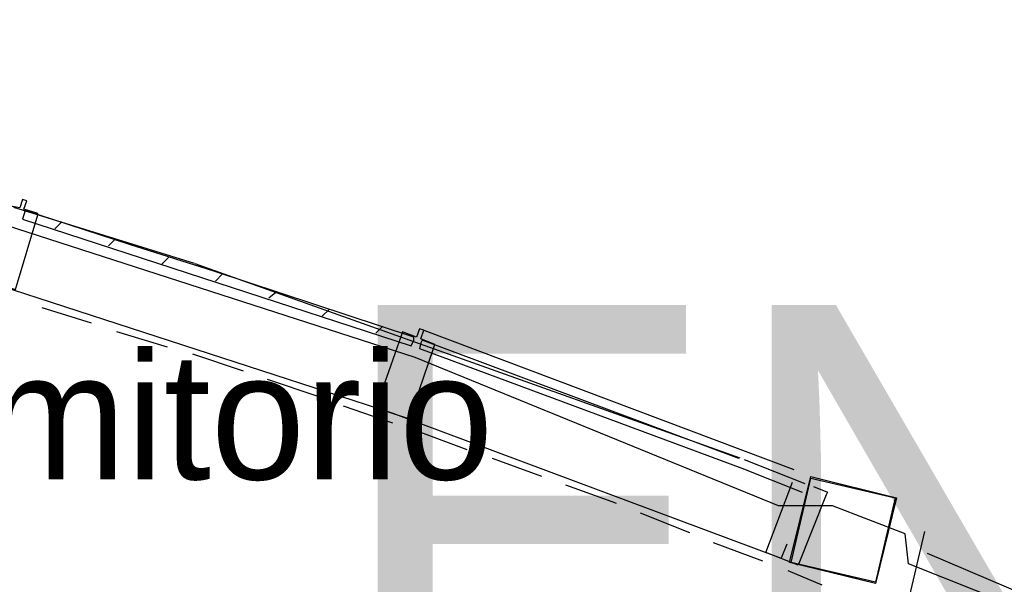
# Model space of a CAD drawing. Header units: feet. Extents: x -79 to 198, y -22 to 181.
# Tile 261 of 277: x 118 to 127, y 153 to 158. Entities that reach past the tile are written whole.
import ezdxf
from ezdxf.enums import TextEntityAlignment as Align

# ---------------------------------------------------------------- set-up
doc = ezdxf.new("R2010")
doc.units = ezdxf.units.FT
for name, color, linetype in [('A-AREA-UNIDAD', 30, 'CONTINUOUS'), ('A-LINEA', 7, 'CONTINUOUS'), ('A-NOMBRE-ESPACIO', 2, 'CONTINUOUS'), ('A-TEXTO-PDF', 3, 'CONTINUOUS')]:
    doc.layers.add(name, color=color, linetype=linetype)

msp = doc.modelspace()

# ---------------------------------------------------------------- linework, layer by layer
at = {"layer": 'A-AREA-UNIDAD'}
msp.add_lwpolyline([(135.552, 150.1689), (133.952, 150.0622), (133.888, 150.7022), (130.272, 151.4489), (126.432, 152.9778), (126.4, 153.2622), (125.712, 153.5289), (125.2, 153.5289), (121.76, 154.9333), (117.68, 156.2489), (110.368, 158.1333)], dxfattribs=at)
at = {"layer": 'A-LINEA'}
for p, q in [((119.6678, 155.8221), (117.9592, 156.3547)), ((118.04, 156.2444), (121.72, 155.0444)), ((118.3467, 156.1511), (118.4133, 156.2178)), ((118.8533, 155.9911), (118.92, 156.0578)), ((119.36, 155.8178), (119.4267, 155.8844)), ((124.8383, 153.9785), (119.6761, 155.8195)), ((119.8667, 155.6578), (119.9333, 155.7244)), ((117.8133, 155.6178), (121.5467, 154.4044)), ((120.3733, 155.4978), (120.44, 155.5511)), ((118.6933, 155.2578), (118.2267, 155.4044)), ((120.88, 155.3244), (120.9467, 155.3911)), ((121.3867, 155.1644), (121.4533, 155.2311)), ((119.4133, 155.0311), (118.9333, 155.1778)), ((121.84, 155.1911), (125.3467, 153.8711)), ((120.1333, 154.8044), (119.6533, 154.9644)), ((120.84, 154.5644), (120.36, 154.7244)), ((121.5467, 154.3111), (121.08, 154.4711)), ((121.5467, 154.4044), (125.2267, 153.0311)), ((122.2533, 154.0578), (121.7867, 154.2311)), ((122.96, 153.8044), (122.4933, 153.9778)), ((125.4533, 153.7378), (124.88, 153.9644)), ((124.36, 153.2711), (123.8933, 153.4578)), ((124.4267, 144.1378), (126.5867, 153.2844)), ((125.0533, 153.0044), (124.5867, 153.1778)), ((125.28, 153.1644), (125.2267, 153.0311)), ((128.373, 152.3212), (126.6125, 153.0769)), ((125.6133, 152.7778), (125.2933, 152.9111))]:
    msp.add_line(p, q, dxfattribs=at)
for points in [[(118.1867, 156.2844), (118.1867, 156.2978), (118.0533, 156.3378), (118.0533, 156.3378), (118.08, 156.4178), (118.04, 156.4311), (118.0133, 156.3511), (117.9467, 156.3644), (117.8667, 156.3911), (117.6533, 155.6711), (117.9733, 155.5778), (118.1867, 156.2844)], [(119.8533, 155.7511), (119.0533, 156.0044), (118.0667, 156.3244), (118.0667, 156.3244), (118.04, 156.2444)], [(121.72, 155.0444), (121.7467, 155.0978), (121.7467, 155.1244), (119.8533, 155.7511)], [(121.9333, 155.0178), (121.9467, 155.0578), (121.8133, 155.1111), (121.84, 155.1911), (121.8, 155.2044), (121.7733, 155.1244), (121.64, 155.1778), (121.6267, 155.1378), (121.3867, 154.4578), (121.7067, 154.3511), (121.9333, 155.0178)], [(124.8267, 153.9778), (121.8267, 155.0978), (121.8133, 155.0711), (121.8, 155.0178)], [(121.8, 155.0178), (124.8533, 153.8844), (125.4267, 153.6578)], [(125.5067, 153.8044), (126.32, 153.6044), (126.12, 152.7911), (125.3067, 152.9911), (125.5067, 153.8044)], [(123.6667, 153.5511), (123.6267, 153.5644), (123.1867, 153.7244)], [(125.5333, 153.7111), (125.6667, 153.6578), (125.6533, 153.6311), (125.3867, 152.9644), (125.08, 153.0844), (125.3333, 153.7511)], [(125.5067, 153.7911), (126.3067, 153.6044), (126.12, 152.8044), (125.32, 152.9911), (125.5067, 153.7911)]]:
    msp.add_lwpolyline(points, dxfattribs=at)

# ---------------------------------------------------------------- texts
at = {"layer": 'A-NOMBRE-ESPACIO'}
msp.add_text('Dormitorio', height=1.2, dxfattribs=at).set_placement((118.8, 153.7778), align=Align.CENTER)
at = {"layer": 'A-TEXTO-PDF'}
msp.add_text('ENCROACHMENT', height=4.186, dxfattribs=at).set_placement((144.8906, 151.2455), align=Align.CENTER)

doc.saveas('drawing.dxf')
